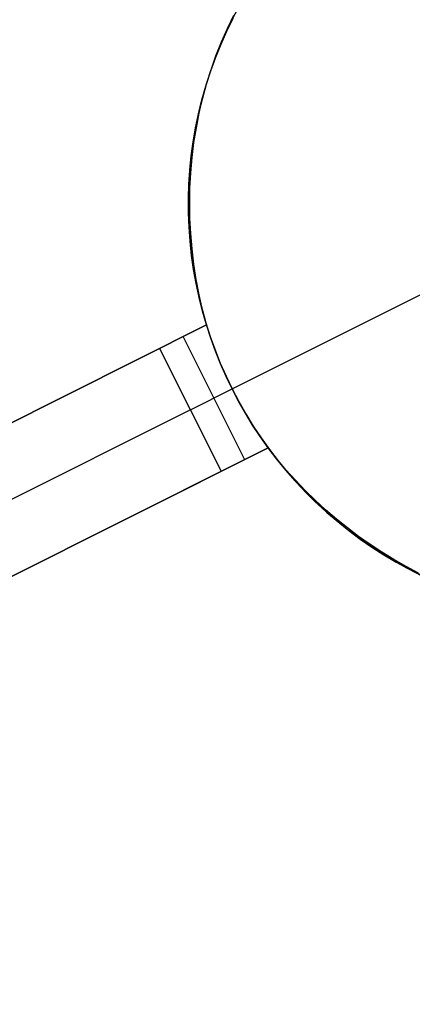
# Model space of a CAD drawing. Header units: millimetres. Extents: x 6038 to 7358, y -8545 to -7225.
# Tile 262 of 285: x 6761.67 to 6764.52, y -7825.86 to -7818.69. Entities that reach past the tile are written whole.
import ezdxf

# ---------------------------------------------------------------- set-up
doc = ezdxf.new("R2010")
doc.units = ezdxf.units.MM
doc.layers.add('color', color=7, linetype='Continuous')

msp = doc.modelspace()

# ---------------------------------------------------------------- linework, layer by layer
at = {"layer": 'color', "color": 254, "true_color": 0xcad1ee}
for p, q in [((6763.1791, -7818.7568, 12.8246), (6763.2259, -7818.6599, 12.7813)), ((6763.1791, -7818.7568, 12.8246), (6763.2259, -7818.6599, 12.7813)), ((6763.2127, -7818.696, 3.1105), (6763.2607, -7818.604, 3.1105)), ((6763.1679, -7818.7896, 3.1105), (6763.2127, -7818.696, 3.1105)), ((6763.2179, -7818.6857, -7.3), (6763.1728, -7818.7789, -7.3)), ((6763.2179, -7818.6857, -7.3), (6763.1728, -7818.7789, -7.3)), ((6763.1264, -7818.8847, 3.1105), (6763.1679, -7818.7896, 3.1105)), ((6763.1728, -7818.7789, -7.3), (6763.131, -7818.8737, -7.3)), ((6763.1728, -7818.7789, -7.3), (6763.131, -7818.8737, -7.3)), ((6763.1359, -7818.8556, 12.8674), (6763.1791, -7818.7568, 12.8246)), ((6763.1359, -7818.8556, 12.8674), (6763.1791, -7818.7568, 12.8246)), ((6763.0881, -7818.9811, 3.1105), (6763.1264, -7818.8847, 3.1105)), ((6763.131, -7818.8737, -7.3), (6763.0924, -7818.9698, -7.3)), ((6763.131, -7818.8737, -7.3), (6763.0924, -7818.9698, -7.3)), ((6763.0963, -7818.9561, 12.9097), (6763.1359, -7818.8556, 12.8674)), ((6763.0963, -7818.9561, 12.9097), (6763.1359, -7818.8556, 12.8674)), ((6763.0603, -7819.0582, 12.9513), (6763.0963, -7818.9561, 12.9097)), ((6763.0603, -7819.0582, 12.9513), (6763.0963, -7818.9561, 12.9097)), ((6763.0533, -7819.0788, 3.1105), (6763.0881, -7818.9811, 3.1105)), ((6763.0924, -7818.9698, -7.3), (6763.0572, -7819.0672, -7.3)), ((6763.0924, -7818.9698, -7.3), (6763.0572, -7819.0672, -7.3)), ((6763.0218, -7819.1777, 3.1105), (6763.0533, -7819.0788, 3.1105)), ((6763.0572, -7819.0672, -7.3), (6763.0254, -7819.1658, -7.3)), ((6763.0572, -7819.0672, -7.3), (6763.0254, -7819.1658, -7.3)), ((6763.0279, -7819.1617, 12.9923), (6763.0603, -7819.0582, 12.9513)), ((6763.0279, -7819.1617, 12.9923), (6763.0603, -7819.0582, 12.9513)), ((6763.0254, -7819.1658, -7.3), (6762.997, -7819.2654, -7.3)), ((6763.0254, -7819.1658, -7.3), (6762.997, -7819.2654, -7.3)), ((6762.9993, -7819.2667, 13.0326), (6763.0279, -7819.1617, 12.9923)), ((6762.9993, -7819.2667, 13.0326), (6763.0279, -7819.1617, 12.9923)), ((6762.9938, -7819.2776, 3.1105), (6763.0218, -7819.1777, 3.1105)), ((6762.9693, -7819.3784, 3.1105), (6762.9938, -7819.2776, 3.1105)), ((6762.997, -7819.2654, -7.3), (6762.9721, -7819.3659, -7.3)), ((6762.997, -7819.2654, -7.3), (6762.9721, -7819.3659, -7.3)), ((6762.9744, -7819.3729, 13.0721), (6762.9993, -7819.2667, 13.0326)), ((6762.9744, -7819.3729, 13.0721), (6762.9993, -7819.2667, 13.0326)), ((6762.9482, -7819.48, 3.1105), (6762.9693, -7819.3784, 3.1105)), ((6762.9721, -7819.3659, -7.3), (6762.9506, -7819.4672, -7.3)), ((6762.9721, -7819.3659, -7.3), (6762.9506, -7819.4672, -7.3)), ((6762.9533, -7819.4801, 13.1108), (6762.9744, -7819.3729, 13.0721)), ((6762.9533, -7819.4801, 13.1108), (6762.9744, -7819.3729, 13.0721)), ((6762.9307, -7819.5822, 3.1105), (6762.9482, -7819.48, 3.1105)), ((6762.9506, -7819.4672, -7.3), (6762.9327, -7819.5692, -7.3)), ((6762.9506, -7819.4672, -7.3), (6762.9327, -7819.5692, -7.3)), ((6762.936, -7819.5884, 13.1486), (6762.9533, -7819.4801, 13.1108)), ((6762.936, -7819.5884, 13.1486), (6762.9533, -7819.4801, 13.1108)), ((6762.9167, -7819.685, 3.1105), (6762.9307, -7819.5822, 3.1105)), ((6762.9327, -7819.5692, -7.3), (6762.9183, -7819.6718, -7.3)), ((6762.9327, -7819.5692, -7.3), (6762.9183, -7819.6718, -7.3)), ((6762.9225, -7819.6975, 13.1856), (6762.936, -7819.5884, 13.1486)), ((6762.9225, -7819.6975, 13.1856), (6762.936, -7819.5884, 13.1486)), ((6762.9183, -7819.6718, -7.3), (6762.9074, -7819.7748, -7.3)), ((6762.9183, -7819.6718, -7.3), (6762.9074, -7819.7748, -7.3)), ((6762.9063, -7819.7882, 3.1105), (6762.9167, -7819.685, 3.1105)), ((6762.9128, -7819.8074, 13.2216), (6762.9225, -7819.6975, 13.1856)), ((6762.9128, -7819.8074, 13.2216), (6762.9225, -7819.6975, 13.1856)), ((6762.8994, -7819.8917, 3.1105), (6762.9063, -7819.7882, 3.1105)), ((6762.9074, -7819.7748, -7.3), (6762.9001, -7819.8781, -7.3)), ((6762.9074, -7819.7748, -7.3), (6762.9001, -7819.8781, -7.3)), ((6762.907, -7819.9178, 13.2566), (6762.9128, -7819.8074, 13.2216)), ((6762.907, -7819.9178, 13.2566), (6762.9128, -7819.8074, 13.2216)), ((6762.8962, -7819.9954, 3.1105), (6762.8994, -7819.8917, 3.1105)), ((6762.9001, -7819.8781, -7.3), (6762.8964, -7819.9816, -7.3)), ((6762.9001, -7819.8781, -7.3), (6762.8964, -7819.9816, -7.3)), ((6762.905, -7820.0287, 13.2906), (6762.907, -7819.9178, 13.2566)), ((6762.905, -7820.0287, 13.2906), (6762.907, -7819.9178, 13.2566)), ((6762.8965, -7820.0992, 3.1105), (6762.8962, -7819.9954, 3.1105)), ((6762.8964, -7819.9816, -7.3), (6762.8963, -7820.0851, -7.3)), ((6762.8964, -7819.9816, -7.3), (6762.8963, -7820.0851, -7.3)), ((6762.9069, -7820.1399, 13.3235), (6762.905, -7820.0287, 13.2906)), ((6762.9069, -7820.1399, 13.3235), (6762.905, -7820.0287, 13.2906)), ((6762.8963, -7820.0851, -7.3), (6762.8997, -7820.1886, -7.3)), ((6762.8963, -7820.0851, -7.3), (6762.8997, -7820.1886, -7.3)), ((6762.9004, -7820.2029, 3.1105), (6762.8965, -7820.0992, 3.1105)), ((6762.9127, -7820.2512, 13.3554), (6762.9069, -7820.1399, 13.3235)), ((6762.9127, -7820.2512, 13.3554), (6762.9069, -7820.1399, 13.3235)), ((6762.8997, -7820.1886, -7.3), (6762.9067, -7820.292, -7.3)), ((6762.8997, -7820.1886, -7.3), (6762.9067, -7820.292, -7.3)), ((6762.9079, -7820.3063, 3.1105), (6762.9004, -7820.2029, 3.1105)), ((6762.9067, -7820.292, -7.3), (6762.9172, -7820.395, -7.3)), ((6762.9067, -7820.292, -7.3), (6762.9172, -7820.395, -7.3)), ((6762.919, -7820.4095, 3.1105), (6762.9079, -7820.3063, 3.1105)), ((6762.9223, -7820.3627, 13.386), (6762.9127, -7820.2512, 13.3554)), ((6762.9223, -7820.3627, 13.386), (6762.9127, -7820.2512, 13.3554)), ((6762.9357, -7820.4741, 13.4155), (6762.9223, -7820.3627, 13.386)), ((6762.9357, -7820.4741, 13.4155), (6762.9223, -7820.3627, 13.386)), ((6762.9172, -7820.395, -7.3), (6762.9313, -7820.4976, -7.3)), ((6762.9172, -7820.395, -7.3), (6762.9313, -7820.4976, -7.3)), ((6762.9336, -7820.5122, 3.1105), (6762.919, -7820.4095, 3.1105)), ((6762.9313, -7820.4976, -7.3), (6762.949, -7820.5996, -7.3)), ((6762.9313, -7820.4976, -7.3), (6762.949, -7820.5996, -7.3)), ((6762.9518, -7820.6143, 3.1105), (6762.9336, -7820.5122, 3.1105)), ((6762.9529, -7820.5852, 13.4438), (6762.9357, -7820.4741, 13.4155)), ((6762.9529, -7820.5852, 13.4438), (6762.9357, -7820.4741, 13.4155)), ((6762.949, -7820.5996, -7.3), (6762.9701, -7820.701, -7.3)), ((6762.949, -7820.5996, -7.3), (6762.9701, -7820.701, -7.3)), ((6762.974, -7820.696, 13.4708), (6762.9529, -7820.5852, 13.4438)), ((6762.974, -7820.696, 13.4708), (6762.9529, -7820.5852, 13.4438)), ((6763.2139, -7821.3819, -7.3), (6764.7784, -7820.5978, -7.3)), ((6762.9735, -7820.7158, 3.1105), (6762.9518, -7820.6143, 3.1105)), ((6762.9701, -7820.701, -7.3), (6762.9948, -7820.8016, -7.3)), ((6762.9701, -7820.701, -7.3), (6762.9948, -7820.8016, -7.3)), ((6762.9987, -7820.8164, 3.1105), (6762.9735, -7820.7158, 3.1105)), ((6762.9988, -7820.8064, 13.4966), (6762.974, -7820.696, 13.4708)), ((6762.9988, -7820.8064, 13.4966), (6762.974, -7820.696, 13.4708)), ((6762.9948, -7820.8016, -7.3), (6763.0228, -7820.9013, -7.3)), ((6762.9948, -7820.8016, -7.3), (6763.0228, -7820.9013, -7.3)), ((6763.0273, -7820.9161, 3.1105), (6762.9987, -7820.8164, 3.1105)), ((6763.0273, -7820.9161, 13.521), (6762.9988, -7820.8064, 13.4966)), ((6763.0273, -7820.9161, 13.521), (6762.9988, -7820.8064, 13.4966)), ((6754.9437, -7824.9673, 17.1672), (6763.0273, -7820.9161, 13.521)), ((6754.9437, -7824.9673, 17.1672), (6763.0273, -7820.9161, 13.521)), ((6763.0273, -7820.9161, 8.9336), (6758.4363, -7823.217, 8.9336)), ((6763.0273, -7820.9161, 0.7), (6762.6861, -7821.0871, 0.7)), ((6763.0273, -7820.9161, 0.7), (6762.6861, -7821.0871, 0.7)), ((6763.0228, -7820.9013, -7.3), (6763.0544, -7820.9999, -7.3)), ((6763.0228, -7820.9013, -7.3), (6763.0544, -7820.9999, -7.3)), ((6763.0584, -7821.0117, 0.7), (6763.0273, -7820.9161, 0.7)), ((6763.0273, -7820.9161, 0.7), (6763.0273, -7820.9161, 13.521)), ((6763.0273, -7820.9161, 0.7), (6763.0273, -7820.9161, 13.521)), ((6763.0584, -7821.0117, 0.7), (6763.0273, -7820.9161, 0.7)), ((6762.8567, -7821.0016, 0.7), (6763.3048, -7821.8956, 0.7)), ((6763.0544, -7820.9999, -7.3), (6763.0893, -7821.0974, -7.3)), ((6763.0544, -7820.9999, -7.3), (6763.0893, -7821.0974, -7.3)), ((6763.0926, -7821.1061, 0.7), (6763.0584, -7821.0117, 0.7)), ((6763.0926, -7821.1061, 0.7), (6763.0584, -7821.0117, 0.7)), ((6762.6861, -7821.0871, 0.7), (6754.9437, -7824.9673, 15.7)), ((6762.6861, -7821.0871, 0.7), (6754.9437, -7824.9673, 15.7)), ((6762.6861, -7821.0871, 0.7), (6763.1341, -7821.9812, 0.7)), ((6762.6861, -7821.0871, 0.7), (6763.1341, -7821.9812, 0.7)), ((6763.0893, -7821.0974, -7.3), (6763.1275, -7821.1937, -7.3)), ((6763.0893, -7821.0974, -7.3), (6763.1275, -7821.1937, -7.3)), ((6763.1299, -7821.1994, 0.7), (6763.0926, -7821.1061, 0.7)), ((6763.1299, -7821.1994, 0.7), (6763.0926, -7821.1061, 0.7)), ((6763.1275, -7821.1937, -7.3), (6763.1691, -7821.2886, -7.3)), ((6763.1275, -7821.1937, -7.3), (6763.1691, -7821.2886, -7.3)), ((6763.1704, -7821.2914, 0.7), (6763.1299, -7821.1994, 0.7)), ((6763.1704, -7821.2914, 0.7), (6763.1299, -7821.1994, 0.7)), ((6763.1691, -7821.2886, -7.3), (6763.2139, -7821.3819, -7.3)), ((6763.1691, -7821.2886, -7.3), (6763.2139, -7821.3819, -7.3)), ((6763.2139, -7821.3819, 0.7), (6763.1704, -7821.2914, 0.7)), ((6763.2139, -7821.3819, 0.7), (6763.1704, -7821.2914, 0.7)), ((6762.9101, -7821.5341, 0.7), (6763.2139, -7821.3819, 0.7)), ((6763.2139, -7821.3819, -7.3), (6763.2139, -7821.3819, 0.7)), ((6763.2139, -7821.3819, -7.3), (6763.2139, -7821.3819, 0.7)), ((6763.2604, -7821.471, 0.7), (6763.2139, -7821.3819, 0.7)), ((6763.2139, -7821.3819, -7.3), (6763.2619, -7821.4737, -7.3)), ((6763.2139, -7821.3819, -7.3), (6763.2619, -7821.4737, -7.3)), ((6763.2604, -7821.471, 0.7), (6763.2139, -7821.3819, 0.7)), ((6762.9101, -7821.5341, 0.7), (6755.1678, -7825.4143, 15.7)), ((6763.3098, -7821.5584, 0.7), (6763.2604, -7821.471, 0.7)), ((6763.3098, -7821.5584, 0.7), (6763.2604, -7821.471, 0.7)), ((6763.2619, -7821.4737, -7.3), (6763.313, -7821.5638, -7.3)), ((6763.2619, -7821.4737, -7.3), (6763.313, -7821.5638, -7.3)), ((6763.3622, -7821.6442, 0.7), (6763.3098, -7821.5584, 0.7)), ((6763.3622, -7821.6442, 0.7), (6763.3098, -7821.5584, 0.7)), ((6763.313, -7821.5638, -7.3), (6763.3672, -7821.652, -7.3)), ((6763.313, -7821.5638, -7.3), (6763.3672, -7821.652, -7.3)), ((6763.4174, -7821.7281, 0.7), (6763.3622, -7821.6442, 0.7)), ((6763.4174, -7821.7281, 0.7), (6763.3622, -7821.6442, 0.7)), ((6763.3672, -7821.652, -7.3), (6763.4244, -7821.7383, -7.3)), ((6763.3672, -7821.652, -7.3), (6763.4244, -7821.7383, -7.3)), ((6763.4754, -7821.8101, 0.7), (6763.4174, -7821.7281, 0.7)), ((6763.4754, -7821.8101, 0.7), (6763.4174, -7821.7281, 0.7)), ((6763.4244, -7821.7383, -7.3), (6763.4846, -7821.8226, -7.3)), ((6763.4244, -7821.7383, -7.3), (6763.4846, -7821.8226, -7.3)), ((6763.4754, -7821.8101, 13.6502), (6755.3918, -7825.8614, 17.3099)), ((6763.4754, -7821.8101, 13.6502), (6755.3918, -7825.8614, 17.3099)), ((6758.8475, -7824.1295, 9.0049), (6763.4754, -7821.8101, 9.0049)), ((6763.1341, -7821.9812, 0.7), (6763.4754, -7821.8101, 0.7)), ((6763.1341, -7821.9812, 0.7), (6763.4754, -7821.8101, 0.7)), ((6763.539, -7821.8908, 13.6544), (6763.4754, -7821.8101, 13.6502)), ((6763.539, -7821.8908, 13.6544), (6763.4754, -7821.8101, 13.6502)), ((6763.4754, -7821.8101, 13.6502), (6763.4754, -7821.8101, 0.7)), ((6763.5381, -7821.8928, 3.1815), (6763.4754, -7821.8101, 3.1815)), ((6763.4754, -7821.8101, 13.6502), (6763.4754, -7821.8101, 0.7)), ((6763.4846, -7821.8226, -7.3), (6763.5476, -7821.9048, -7.3)), ((6763.4846, -7821.8226, -7.3), (6763.5476, -7821.9048, -7.3)), ((6763.6037, -7821.9732, 3.1815), (6763.5381, -7821.8928, 3.1815)), ((6763.6053, -7821.9695, 13.6571), (6763.539, -7821.8908, 13.6544)), ((6763.6053, -7821.9695, 13.6571), (6763.539, -7821.8908, 13.6544)), ((6763.5476, -7821.9048, -7.3), (6763.6135, -7821.9847, -7.3)), ((6763.5476, -7821.9048, -7.3), (6763.6135, -7821.9847, -7.3)), ((6763.674, -7822.046, 13.6584), (6763.6053, -7821.9695, 13.6571)), ((6763.674, -7822.046, 13.6584), (6763.6053, -7821.9695, 13.6571)), ((6755.3918, -7825.8614, 15.7), (6763.1341, -7821.9812, 0.7)), ((6755.3918, -7825.8614, 15.7), (6763.1341, -7821.9812, 0.7)), ((6763.672, -7822.0513, 3.1815), (6763.6037, -7821.9732, 3.1815)), ((6763.6135, -7821.9847, -7.3), (6763.682, -7822.0623, -7.3)), ((6763.6135, -7821.9847, -7.3), (6763.682, -7822.0623, -7.3)), ((6763.7429, -7822.127, 3.1815), (6763.672, -7822.0513, 3.1815)), ((6763.7451, -7822.1203, 13.6583), (6763.674, -7822.046, 13.6584)), ((6763.7451, -7822.1203, 13.6583), (6763.674, -7822.046, 13.6584)), ((6763.682, -7822.0623, -7.3), (6763.7532, -7822.1375, -7.3)), ((6763.682, -7822.0623, -7.3), (6763.7532, -7822.1375, -7.3)), ((6763.8164, -7822.2002, 3.1815), (6763.7429, -7822.127, 3.1815)), ((6763.8186, -7822.1923, 13.6567), (6763.7451, -7822.1203, 13.6583)), ((6763.8186, -7822.1923, 13.6567), (6763.7451, -7822.1203, 13.6583)), ((6763.7532, -7822.1375, -7.3), (6763.827, -7822.2103, -7.3)), ((6763.7532, -7822.1375, -7.3), (6763.827, -7822.2103, -7.3)), ((6763.8924, -7822.2708, 3.1815), (6763.8164, -7822.2002, 3.1815)), ((6763.8943, -7822.2618, 13.6538), (6763.8186, -7822.1923, 13.6567)), ((6763.8943, -7822.2618, 13.6538), (6763.8186, -7822.1923, 13.6567)), ((6763.827, -7822.2103, -7.3), (6763.9032, -7822.2804, -7.3)), ((6763.827, -7822.2103, -7.3), (6763.9032, -7822.2804, -7.3)), ((6763.9708, -7822.3387, 3.1815), (6763.8924, -7822.2708, 3.1815)), ((6763.9722, -7822.3289, 13.6494), (6763.8943, -7822.2618, 13.6538)), ((6763.9722, -7822.3289, 13.6494), (6763.8943, -7822.2618, 13.6538)), ((6763.9032, -7822.2804, -7.3), (6763.9818, -7822.3478, -7.3)), ((6763.9032, -7822.2804, -7.3), (6763.9818, -7822.3478, -7.3)), ((6764.0521, -7822.3934, 13.6435), (6763.9722, -7822.3289, 13.6494)), ((6764.0521, -7822.3934, 13.6435), (6763.9722, -7822.3289, 13.6494)), ((6764.0516, -7822.4039, 3.1815), (6763.9708, -7822.3387, 3.1815)), ((6763.9818, -7822.3478, -7.3), (6764.0627, -7822.4125, -7.3)), ((6763.9818, -7822.3478, -7.3), (6764.0627, -7822.4125, -7.3)), ((6764.134, -7822.4552, 13.6363), (6764.0521, -7822.3934, 13.6435)), ((6764.134, -7822.4552, 13.6363), (6764.0521, -7822.3934, 13.6435)), ((6764.1345, -7822.4662, 3.1815), (6764.0516, -7822.4039, 3.1815)), ((6764.0627, -7822.4125, -7.3), (6764.1457, -7822.4744, -7.3)), ((6764.0627, -7822.4125, -7.3), (6764.1457, -7822.4744, -7.3)), ((6764.2177, -7822.5143, 13.6277), (6764.134, -7822.4552, 13.6363)), ((6764.2177, -7822.5143, 13.6277), (6764.134, -7822.4552, 13.6363)), ((6764.2195, -7822.5257, 3.1815), (6764.1345, -7822.4662, 3.1815)), ((6764.1457, -7822.4744, -7.3), (6764.2309, -7822.5333, -7.3)), ((6764.1457, -7822.4744, -7.3), (6764.2309, -7822.5333, -7.3)), ((6764.3032, -7822.5707, 13.6177), (6764.2177, -7822.5143, 13.6277)), ((6764.3032, -7822.5707, 13.6177), (6764.2177, -7822.5143, 13.6277)), ((6764.3065, -7822.5822, 3.1815), (6764.2195, -7822.5257, 3.1815)), ((6764.2309, -7822.5333, -7.3), (6764.318, -7822.5893, -7.3)), ((6764.2309, -7822.5333, -7.3), (6764.318, -7822.5893, -7.3)), ((6764.3903, -7822.6241, 13.6063), (6764.3032, -7822.5707, 13.6177)), ((6764.3903, -7822.6241, 13.6063), (6764.3032, -7822.5707, 13.6177)), ((6764.3954, -7822.6356, 3.1815), (6764.3065, -7822.5822, 3.1815)), ((6764.318, -7822.5893, -7.3), (6764.407, -7822.6422, -7.3)), ((6764.318, -7822.5893, -7.3), (6764.407, -7822.6422, -7.3)), ((6764.479, -7822.6747, 13.5935), (6764.3903, -7822.6241, 13.6063)), ((6764.479, -7822.6747, 13.5935), (6764.3903, -7822.6241, 13.6063)), ((6764.4862, -7822.6859, 3.1815), (6764.3954, -7822.6356, 3.1815)), ((6764.407, -7822.6422, -7.3), (6764.4978, -7822.6921, -7.3)), ((6764.407, -7822.6422, -7.3), (6764.4978, -7822.6921, -7.3)), ((6764.5691, -7822.7222, 13.5794), (6764.479, -7822.6747, 13.5935)), ((6764.5691, -7822.7222, 13.5794), (6764.479, -7822.6747, 13.5935)), ((6764.5786, -7822.7331, 3.1815), (6764.4862, -7822.6859, 3.1815)), ((6764.4978, -7822.6921, -7.3), (6764.5902, -7822.7388, -7.3)), ((6764.4978, -7822.6921, -7.3), (6764.5902, -7822.7388, -7.3))]:
    msp.add_line(p, q, dxfattribs=at)

doc.saveas('drawing.dxf')
